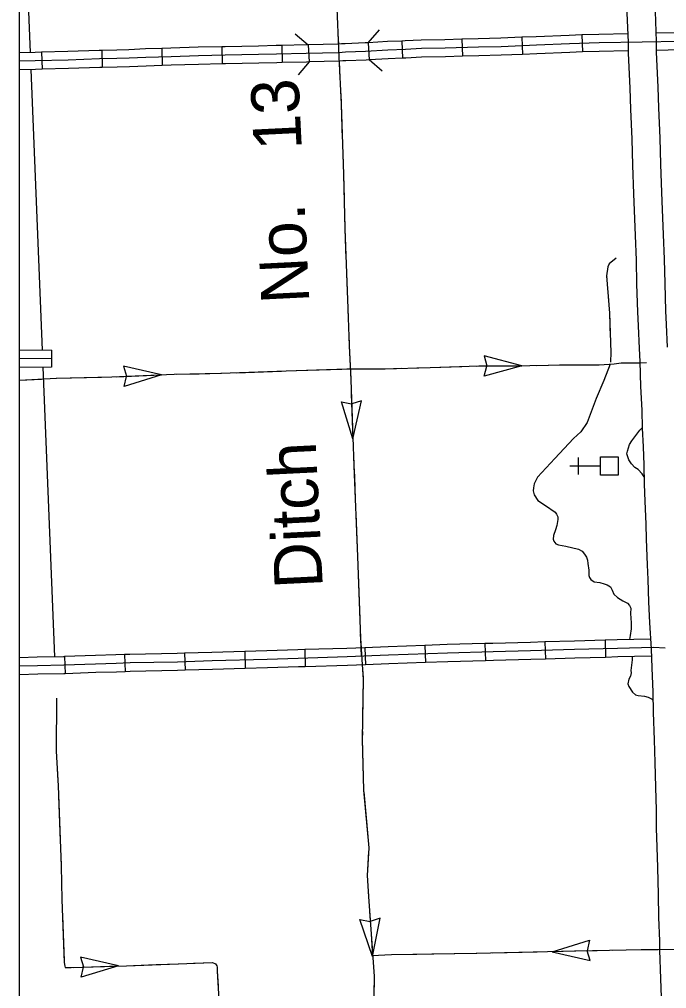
# Model space of a CAD drawing. Extents: x -117616 to 64730, y 54117 to 789866.
# Drawn here: x 62347.4 to 62461.2, y 54561.1 to 54731.4 of the extents above; entities that cross this region are included whole.
import ezdxf

# ---------------------------------------------------------------- set-up
doc = ezdxf.new("R2010")
doc.units = 0
for name, color, linetype in [('10', 7, 'Continuous'), ('32', 7, 'Continuous'), ('35', 7, 'Continuous'), ('38', 7, 'Continuous'), ('43', 7, 'Continuous'), ('5', 7, 'Continuous'), ('57', 7, 'Continuous'), ('R_No Plot', 7, 'Continuous')]:
    doc.layers.add(name, color=color, linetype=linetype)

msp = doc.modelspace()

# ---------------------------------------------------------------- linework, layer by layer
at = {"layer": '10'}
for points in [[(62452.44, 54781.04), (62452.66, 54775.25), (62452.87, 54769.99), (62453.13, 54761.25), (62453.43, 54754.52), (62453.61, 54748.81), (62453.97, 54738.69), (62454.21, 54732.61), (62454.41, 54727.36)], [(62459.41, 54727.55), (62459.21, 54732.81), (62458.97, 54738.88), (62458.61, 54748.98), (62458.43, 54754.71), (62458.13, 54761.44), (62457.86, 54770.17), (62457.65, 54775.44), (62457.44, 54781.17)], [(62461.34, 54673.84), (62461.16, 54677.81), (62461.07, 54680.2), (62460.92, 54685.04), (62460.8, 54689.31), (62460.64, 54693.65), (62460.49, 54698.04), (62460.35, 54701.03), (62460.16, 54705.97), (62460.05, 54710.56), (62459.83, 54715.87), (62459.71, 54719.52), (62459.43, 54725.65), (62459.41, 54727.55)], [(62454.41, 54727.36), (62454.43, 54725.5), (62454.72, 54719.33), (62454.84, 54715.69), (62455.05, 54710.4), (62455.17, 54705.81), (62455.36, 54700.81), (62455.5, 54697.84), (62455.64, 54693.47), (62455.81, 54689.15), (62455.92, 54684.9), (62456.07, 54680.04), (62456.16, 54677.6), (62456.35, 54673.59), (62456.46, 54671.34), (62456.62, 54666.9), (62456.85, 54662.78), (62456.9, 54659.62), (62457.09, 54656.34), (62457.17, 54653.15), (62457.26, 54649.74), (62457.38, 54646.78), (62457.53, 54642.75), (62457.61, 54640.09), (62457.8, 54635.56), (62457.87, 54632.99), (62458.03, 54629.1), (62458.17, 54625.39), (62458.46, 54620.81)], [(62458.46, 54620.81), (62458.57, 54617.46), (62458.74, 54613.23), (62458.8, 54609.65), (62459.01, 54604.82), (62459.1, 54600.83), (62459.23, 54596.54), (62459.35, 54592.45), (62459.37, 54589.32), (62459.45, 54585.97), (62459.61, 54582.38), (62459.71, 54577.63), (62459.75, 54573.64), (62459.91, 54569.51), (62459.96, 54567.89), (62460.1, 54562.81), (62460.35, 54556.31)]]:
    msp.add_lwpolyline(points, dxfattribs=at)
at = {"layer": '32'}
for p, q in [((62414.63, 54727.63), (62414.76, 54724.63)), ((62425.2, 54727.95), (62425.29, 54724.96)), ((62435.74, 54728.29), (62435.87, 54725.29)), ((62446.3, 54728.71), (62446.41, 54725.71)), ((62361.9, 54725.99), (62361.95, 54723)), ((62372.44, 54726.32), (62372.52, 54723.32)), ((62383, 54726.62), (62383.06, 54723.62)), ((62393.55, 54726.85), (62393.63, 54723.85)), ((62398.16, 54726.96), (62398.37, 54723.96)), ((62408.71, 54727.33), (62408.92, 54724.34)), ((62351.33, 54725.67), (62351.41, 54722.67)), ((62353.05, 54673.33), (62353.09, 54670.33)), ((62439.79, 54622.03), (62439.89, 54619.03)), ((62450.36, 54622.33), (62450.44, 54619.33)), ((62387.03, 54620.36), (62387.11, 54617.36)), ((62397.58, 54620.68), (62397.67, 54617.68)), ((62408.12, 54621.03), (62408.24, 54618.03)), ((62418.68, 54621.42), (62418.78, 54618.42)), ((62429.24, 54621.74), (62429.33, 54618.74)), ((62355.35, 54619.45), (62355.45, 54616.45)), ((62365.9, 54619.8), (62366.01, 54616.81)), ((62376.46, 54620.05), (62376.56, 54617.06))]:
    msp.add_line(p, q, dxfattribs=at)
for points in [[(62563.54, 54729.47), (62562.84, 54729.52), (62562.32, 54729.58), (62561.53, 54729.71), (62560.61, 54729.81), (62559.48, 54729.81), (62553.66, 54729.68), (62541.88, 54729.36), (62531.73, 54729.12), (62522.09, 54728.84), (62516.97, 54728.68), (62505.15, 54728.41), (62501.37, 54728.32), (62490.87, 54728.05), (62480.51, 54727.85), (62473.64, 54727.75), (62469.9, 54727.69), (62463.5, 54727.58), (62456.91, 54727.46)], [(62468.52, 54729.17), (62463.47, 54729.08), (62459.35, 54729)], [(62456.91, 54727.46), (62449.32, 54727.31), (62444.1, 54727.13), (62438.31, 54726.9), (62432.08, 54726.63), (62428.13, 54726.55), (62422.26, 54726.36), (62418.08, 54726.31), (62415.29, 54726.15), (62412.18, 54726.03), (62408.29, 54725.8), (62404.74, 54725.66), (62403.55, 54725.58), (62397.84, 54725.45), (62392.61, 54725.33), (62389.48, 54725.26), (62383.6, 54725.13), (62378.88, 54725.03), (62374.08, 54724.87), (62369.66, 54724.74), (62366.71, 54724.61), (62364.58, 54724.54), (62361.5, 54724.49), (62356.02, 54724.29), (62350.22, 54724.14), (62347.42, 54724.07)], [(62414.63, 54727.63), (62412.11, 54727.53), (62408.71, 54727.33)], [(62425.2, 54727.95), (62422.23, 54727.86), (62418.03, 54727.81), (62415.21, 54727.65), (62414.63, 54727.63)], [(62435.74, 54728.29), (62432.04, 54728.13), (62428.09, 54728.04), (62425.2, 54727.95)], [(62446.3, 54728.71), (62444.04, 54728.63), (62438.25, 54728.39), (62435.74, 54728.29)], [(62454.35, 54728.91), (62449.28, 54728.81), (62446.3, 54728.71)], [(62361.9, 54725.99), (62361.46, 54725.99), (62355.97, 54725.79), (62351.33, 54725.67)], [(62372.44, 54726.32), (62369.61, 54726.24), (62366.65, 54726.11), (62364.54, 54726.04), (62361.9, 54725.99)], [(62383, 54726.62), (62378.83, 54726.53), (62374.03, 54726.36), (62372.44, 54726.32)], [(62393.55, 54726.85), (62392.58, 54726.83), (62389.45, 54726.76), (62383.57, 54726.63), (62383, 54726.62)], [(62398.16, 54726.96), (62397.81, 54726.95), (62393.55, 54726.85)], [(62404.04, 54727.12), (62403.48, 54727.08), (62398.16, 54726.96)], [(62408.71, 54727.33), (62408.22, 54727.3), (62404.66, 54727.16), (62404.04, 54727.12)], [(62454.43, 54725.91), (62449.36, 54725.82), (62446.41, 54725.71)], [(62468.57, 54726.17), (62463.52, 54726.08), (62459.43, 54726)], [(62351.33, 54725.67), (62350.18, 54725.64), (62347.42, 54725.57)], [(62404.25, 54724.13), (62403.62, 54724.08), (62398.37, 54723.96)], [(62408.92, 54724.34), (62408.36, 54724.3), (62404.82, 54724.17), (62404.25, 54724.13)], [(62414.76, 54724.63), (62412.25, 54724.53), (62408.92, 54724.34)], [(62425.29, 54724.96), (62422.3, 54724.86), (62418.13, 54724.81), (62415.36, 54724.65), (62414.76, 54724.63)], [(62435.87, 54725.29), (62432.13, 54725.13), (62428.16, 54725.05), (62425.29, 54724.96)], [(62446.41, 54725.71), (62444.16, 54725.63), (62438.37, 54725.4), (62435.87, 54725.29)], [(62351.41, 54722.67), (62350.25, 54722.64), (62347.42, 54722.57)], [(62361.95, 54723), (62361.54, 54722.99), (62356.07, 54722.79), (62351.41, 54722.67)], [(62372.52, 54723.32), (62369.71, 54723.24), (62366.76, 54723.11), (62364.62, 54723.04), (62361.95, 54723)], [(62383.06, 54723.62), (62378.92, 54723.53), (62374.13, 54723.37), (62372.52, 54723.32)], [(62393.63, 54723.85), (62392.65, 54723.83), (62389.51, 54723.76), (62383.64, 54723.63), (62383.06, 54723.62)], [(62398.37, 54723.96), (62397.88, 54723.95), (62393.63, 54723.85)], [(62353.05, 54673.33), (62347.42, 54673.26)], [(62353.07, 54671.83), (62347.42, 54671.76)], [(62353.09, 54670.33), (62347.42, 54670.26)], [(62439.79, 54622.03), (62437.25, 54621.95), (62430.67, 54621.78), (62429.24, 54621.74)], [(62450.36, 54622.33), (62444.98, 54622.19), (62439.79, 54622.03)], [(62458.35, 54622.53), (62452.52, 54622.39), (62450.36, 54622.33)], [(62460.95, 54620.97), (62458.9, 54621.04), (62452.56, 54620.89), (62445.02, 54620.69), (62437.29, 54620.45), (62430.71, 54620.28), (62422.68, 54620.06), (62412.29, 54619.69), (62405.06, 54619.41), (62396.43, 54619.14), (62390.97, 54618.97), (62381.32, 54618.71), (62375.2, 54618.51), (62366.88, 54618.34), (62364.42, 54618.25), (62360.83, 54618.14), (62355.21, 54617.95), (62350.61, 54617.86), (62347.42, 54617.76)], [(62387.03, 54620.36), (62381.28, 54620.21), (62376.46, 54620.05)], [(62397.58, 54620.68), (62396.39, 54620.64), (62390.92, 54620.47), (62387.03, 54620.36)], [(62408.12, 54621.03), (62405.01, 54620.91), (62397.58, 54620.68)], [(62418.68, 54621.42), (62412.23, 54621.19), (62408.12, 54621.03)], [(62429.24, 54621.74), (62422.63, 54621.56), (62418.68, 54621.42)], [(62355.35, 54619.45), (62355.17, 54619.44), (62350.57, 54619.36), (62347.42, 54619.26)], [(62365.9, 54619.8), (62364.37, 54619.75), (62360.78, 54619.64), (62355.35, 54619.45)], [(62376.46, 54620.05), (62375.16, 54620.01), (62366.84, 54619.84), (62365.9, 54619.8)], [(62418.78, 54618.42), (62412.35, 54618.19), (62408.24, 54618.03)], [(62429.33, 54618.74), (62422.72, 54618.56), (62418.78, 54618.42)], [(62439.89, 54619.03), (62437.33, 54618.95), (62430.75, 54618.78), (62429.33, 54618.74)], [(62450.44, 54619.33), (62445.07, 54619.19), (62439.89, 54619.03)], [(62458.5, 54619.53), (62452.6, 54619.39), (62450.44, 54619.33)], [(62366.01, 54616.81), (62364.47, 54616.75), (62360.87, 54616.64), (62355.45, 54616.45)], [(62376.56, 54617.06), (62375.24, 54617.01), (62366.92, 54616.84), (62366.01, 54616.81)], [(62387.11, 54617.36), (62381.36, 54617.21), (62376.56, 54617.06)], [(62397.67, 54617.68), (62396.48, 54617.65), (62391.01, 54617.47), (62387.11, 54617.36)], [(62408.24, 54618.03), (62405.11, 54617.91), (62397.67, 54617.68)], [(62355.45, 54616.45), (62355.25, 54616.45), (62350.65, 54616.36), (62347.42, 54616.26)]]:
    msp.add_lwpolyline(points, dxfattribs=at)
at = {"layer": '35'}
for points in [[(62451.24, 54670.86), (62450.15, 54668), (62448.82, 54664.82), (62447.22, 54660.61), (62446.13, 54658.94), (62444.83, 54657.76), (62441.53, 54654.28), (62438.51, 54651.01), (62437.9, 54649.8), (62437.78, 54649.14), (62437.75, 54648.59), (62437.93, 54647.87), (62438.57, 54646.87), (62439.9, 54646.02), (62441.59, 54644.84), (62441.86, 54644.51), (62442.05, 54644.05), (62442.05, 54643.57), (62441.9, 54642.51), (62441.65, 54641.72), (62441.32, 54640.75), (62441.23, 54640.12), (62441.35, 54639.72), (62441.74, 54639.3), (62442.2, 54639.09), (62443.5, 54638.85), (62445.68, 54638.36), (62446.37, 54638), (62446.76, 54637.48), (62447.1, 54636.94), (62447.28, 54636.39), (62447.37, 54635.85), (62447.52, 54634.64), (62447.52, 54633.7), (62447.61, 54633.37), (62447.85, 54633.03), (62448.46, 54632.61), (62449.46, 54632.46), (62450.21, 54632.25), (62450.73, 54632.1), (62451.3, 54631.73), (62451.63, 54631.16), (62451.94, 54630.46), (62452.57, 54629.83), (62453.51, 54629.25), (62454.3, 54628.83), (62454.69, 54628.43), (62454.9, 54627.95), (62454.84, 54627.01), (62454.93, 54625.41), (62454.93, 54624.35), (62454.79, 54623.19), (62454.64, 54622.44)], [(62457.22, 54651.05), (62456.9, 54651.58), (62456.21, 54652.32), (62455.61, 54652.72), (62455.04, 54653.32), (62454.56, 54654.03), (62454.22, 54655.09), (62454.3, 54655.57), (62454.67, 54656.74), (62455.1, 54657.4), (62456.47, 54659.28), (62456.9, 54659.68)], [(62455.15, 54619.45), (62455.14, 54618.89), (62454.92, 54617.04), (62454.94, 54616.62), (62454.86, 54616.04), (62454.56, 54615.48), (62454.39, 54614.67), (62454.56, 54614.22), (62455.2, 54613.19), (62455.74, 54612.76), (62456.21, 54612.65), (62457.3, 54612.48), (62457.94, 54612.31), (62458.54, 54612.01), (62458.76, 54611.8)]]:
    msp.add_lwpolyline(points, dxfattribs=at)
at = {"layer": '38'}
for points in [[(62408.73, 54727.33), (62410.7, 54729.59)], [(62395.91, 54728.93), (62398.17, 54726.96)], [(62411.18, 54722.36), (62408.92, 54724.34)], [(62398.37, 54723.96), (62396.4, 54721.71)]]:
    msp.add_lwpolyline(points, dxfattribs=at)
at = {"layer": '43'}
for p, q in [((62435.75, 54670.53), (62429.12, 54672.3)), ((62429.12, 54672.3), (62429.59, 54670.54)), ((62372.41, 54668.98), (62365.71, 54670.47)), ((62365.71, 54670.47), (62366.26, 54668.73)), ((62435.75, 54670.53), (62429.12, 54668.75)), ((62429.12, 54668.75), (62429.59, 54670.52)), ((62372.41, 54668.98), (62365.86, 54666.92)), ((62365.86, 54666.92), (62366.26, 54668.71)), ((62406.06, 54657.71), (62404.03, 54664.26)), ((62404.03, 54664.26), (62405.81, 54663.86)), ((62407.58, 54664.4), (62405.84, 54663.86)), ((62406.06, 54657.71), (62407.58, 54664.4)), ((62409.52, 54566.76), (62407.27, 54573.24)), ((62407.28, 54573.25), (62409.08, 54572.9)), ((62410.83, 54573.49), (62409.1, 54572.9)), ((62409.52, 54566.76), (62410.82, 54573.5)), ((62441.06, 54567.6), (62447.62, 54569.61)), ((62447.62, 54569.61), (62447.21, 54567.78)), ((62441.06, 54567.6), (62447.75, 54566.06)), ((62447.75, 54566.06), (62447.21, 54567.76)), ((62364.86, 54565.1), (62358.17, 54566.67)), ((62358.17, 54566.67), (62358.7, 54564.92)), ((62364.86, 54565.1), (62358.28, 54563.12)), ((62358.28, 54563.12), (62358.7, 54564.9))]:
    msp.add_line(p, q, dxfattribs=at)
for points in [[(62401.64, 54777.74), (62401.74, 54776.2), (62402.06, 54765.04), (62402.44, 54756.74), (62402.78, 54748.22), (62402.89, 54744.83), (62403.13, 54739.51), (62403.16, 54734.87), (62403.58, 54724.83), (62404.01, 54716.52), (62404.38, 54704.16), (62404.62, 54694.66), (62405.16, 54680.66), (62405.4, 54674.07), (62405.66, 54668.09), (62406.24, 54652.97), (62406.85, 54637.06), (62407.48, 54619.5)], [(62403.41, 54728.94), (62403.49, 54727.08)], [(62403.62, 54724.08), (62403.78, 54721.02)], [(62403.91, 54718.39), (62404.01, 54716.52), (62404.07, 54714.43)], [(62404.07, 54714.43), (62404.19, 54710.47)], [(62404.27, 54707.83), (62404.38, 54704.16), (62404.49, 54699.92)], [(62404.56, 54697.28), (62404.62, 54694.66), (62404.82, 54689.36)], [(62452.31, 54689.46), (62451.08, 54688.48), (62450.84, 54687.98), (62450.65, 54686.38), (62451.15, 54679.8), (62451.39, 54672.91)], [(62452.31, 54689.46), (62451.08, 54688.48), (62450.84, 54687.98), (62450.65, 54686.38), (62450.67, 54686.16)], [(62404.93, 54686.72), (62405.16, 54680.66), (62405.22, 54678.81)], [(62450.87, 54683.53), (62451.15, 54679.8), (62451.29, 54675.62)], [(62405.32, 54676.17), (62405.4, 54674.07), (62405.66, 54668.26)], [(62451.39, 54672.98), (62451.34, 54671.18)], [(62347.42, 54668.03), (62353.87, 54668.38), (62363.68, 54668.61), (62374.64, 54669.08), (62382.82, 54669.26), (62394.32, 54669.65), (62404.96, 54670.04), (62411.72, 54670.04), (62419.65, 54670.27), (62428.17, 54670.53), (62433.87, 54670.53), (62443.71, 54670.74), (62449.35, 54670.71), (62452, 54670.92), (62453.19, 54671.1), (62454.77, 54671.1), (62457.67, 54671.12)], [(62385.61, 54669.35), (62393.52, 54669.62)], [(62396.16, 54669.71), (62404.08, 54670)], [(62406.71, 54670.04), (62411.72, 54670.04), (62414.63, 54670.12)], [(62417.27, 54670.2), (62419.65, 54670.27), (62425.19, 54670.44)], [(62427.83, 54670.52), (62428.17, 54670.53), (62433.87, 54670.53), (62435.75, 54670.57)], [(62438.39, 54670.62), (62442.35, 54670.71)], [(62442.35, 54670.71), (62443.71, 54670.74), (62446.31, 54670.72)], [(62448.95, 54670.71), (62449.35, 54670.71), (62452, 54670.92), (62453.19, 54671.1), (62454.77, 54671.1), (62456.47, 54671.11)], [(62347.42, 54668.03), (62351.31, 54668.24)], [(62353.94, 54668.38), (62361.86, 54668.57)], [(62364.5, 54668.64), (62372.41, 54668.98)], [(62375.05, 54669.09), (62379.01, 54669.17)], [(62379.01, 54669.17), (62382.82, 54669.26), (62382.97, 54669.26)], [(62405.76, 54665.62), (62406.06, 54657.71)], [(62406.16, 54655.07), (62406.24, 54652.97), (62406.31, 54651.11)], [(62406.31, 54651.11), (62406.46, 54647.15)], [(62406.56, 54644.52), (62406.85, 54637.06), (62406.87, 54636.6)], [(62406.96, 54633.96), (62407.24, 54626.05)], [(62407.34, 54623.41), (62407.86, 54615.43), (62407.7, 54604.95), (62407.93, 54596), (62408.85, 54585.83), (62408.54, 54581.01), (62408.85, 54576.42), (62409.23, 54570.76), (62409.77, 54563.27), (62409.61, 54551.64)], [(62407.34, 54623.41), (62407.49, 54621)], [(62407.77, 54616.82), (62407.86, 54615.43), (62407.76, 54608.91)], [(62353.95, 54612.17), (62353.9, 54602.87), (62354.26, 54596.73), (62354.76, 54582.61), (62354.86, 54576.77), (62355.32, 54565.7), (62355.42, 54565.04), (62355.47, 54564.84), (62355.73, 54564.84), (62356.54, 54564.84), (62366.28, 54565.14), (62381.35, 54565.7), (62381.9, 54565.45), (62382.11, 54565.09), (62382.21, 54564.89), (62382.21, 54564.18), (62382.46, 54559.2)], [(62353.95, 54612.17), (62353.93, 54608.21)], [(62353.92, 54605.57), (62353.9, 54602.87), (62354.2, 54597.66)], [(62407.72, 54606.27), (62407.7, 54604.95), (62407.87, 54598.35)], [(62354.32, 54595.02), (62354.6, 54587.1)], [(62407.96, 54595.71), (62408.67, 54587.82)], [(62354.7, 54584.47), (62354.76, 54582.61), (62354.86, 54576.77), (62354.87, 54576.55)], [(62408.81, 54585.19), (62408.54, 54581.01), (62408.79, 54577.29)], [(62408.97, 54574.66), (62409.23, 54570.76), (62409.52, 54566.76)], [(62354.98, 54573.91), (62355.31, 54566)], [(62468.72, 54568.06), (62459.7, 54567.93), (62456.7, 54567.95), (62454.06, 54567.86), (62445.24, 54567.7), (62427.74, 54567.3), (62412.83, 54567.04), (62409.35, 54566.88)], [(62438.42, 54567.54), (62430.5, 54567.37)], [(62445.02, 54567.69), (62441.06, 54567.6)], [(62448.98, 54567.77), (62445.24, 54567.7), (62445.02, 54567.69)], [(62459.53, 54567.93), (62456.7, 54567.95), (62454.06, 54567.86), (62451.62, 54567.82)], [(62378.05, 54565.58), (62381.35, 54565.7), (62381.9, 54565.45), (62382.11, 54565.09), (62382.21, 54564.89), (62382.21, 54564.18), (62382.34, 54561.52)], [(62417.3, 54567.12), (62412.83, 54567.04), (62409.39, 54566.88)], [(62427.86, 54567.31), (62427.74, 54567.3), (62419.94, 54567.17)], [(62356.94, 54564.85), (62364.86, 54565.1)], [(62367.49, 54565.19), (62371.45, 54565.34)], [(62371.45, 54565.34), (62375.41, 54565.48)], [(62409.71, 54564.12), (62409.77, 54563.27), (62409.73, 54560.17)]]:
    msp.add_lwpolyline(points, dxfattribs=at)
at = {"layer": '5'}
for points in [[(62347.42, 54771.56), (62349.3, 54725.61)], [(62349.42, 54722.62), (62351.41, 54673.31)], [(62351.53, 54670.31), (62353.58, 54619.41)]]:
    msp.add_lwpolyline(points, dxfattribs=at)
at = {"layer": '57'}
for p, q in [((62445.7, 54651.47), (62445.7, 54654.47)), ((62444.2, 54652.97), (62449.58, 54652.97))]:
    msp.add_line(p, q, dxfattribs=at)
msp.add_lwpolyline([(62452.7, 54651.35), (62449.58, 54651.35), (62449.58, 54654.58), (62452.7, 54654.58)], close=True, dxfattribs=at)
at = {"layer": 'R_No Plot'}
msp.add_lwpolyline([(62347.42, 55314.94), (63854.85, 55314.94), (63854.85, 54389.3), (62347.42, 54389.3)], close=True, dxfattribs=at)

# ---------------------------------------------------------------- texts
at = {"layer": '43'}
for s, p in [('No.   13', (62398.41, 54681.69)), ('Ditch', (62400.77, 54631.63))]:
    msp.add_text(s, height=8.448, rotation=92.8246, dxfattribs=at).set_placement(p)

doc.saveas('drawing.dxf')
